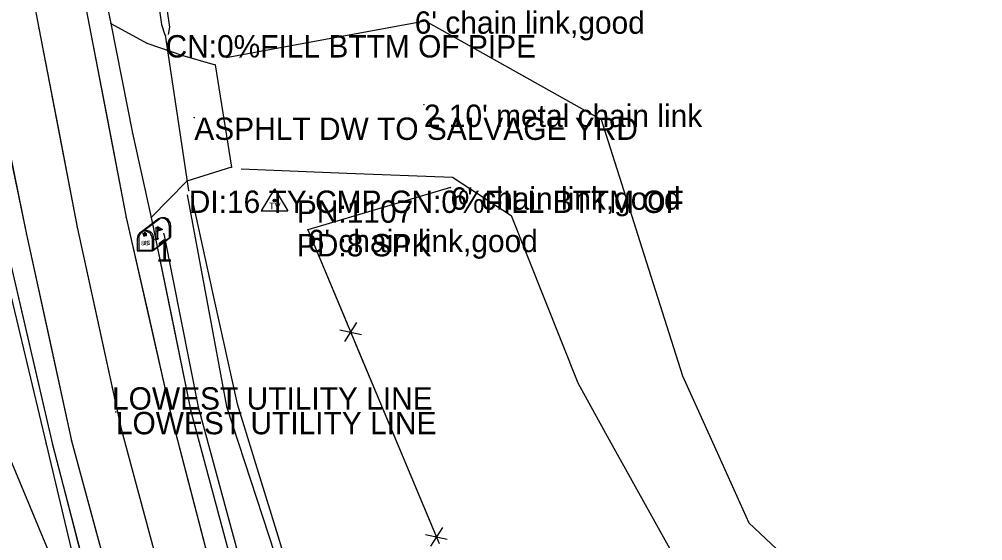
# Model space of a CAD drawing. Extents: x -99999 to 591807, y -99999 to 347168.
# Drawn here: x 588754.4 to 588969.9, y 344733.6 to 344850.1 of the extents above; entities that cross this region are included whole.
import ezdxf

# ---------------------------------------------------------------- set-up
doc = ezdxf.new("R2010")
doc.units = 0
for name, color, linetype in [('S_BREAKLINE', 7, 'Continuous'), ('S_DITCHLINE', 7, 'Continuous'), ('S_DRG_PT_SYM', 7, 'Continuous'), ('S_DRIVEWAY', 7, 'Continuous'), ('S_EDGE_PAVEMENT', 7, 'Continuous'), ('S_ELECTRIC_UTILITIES_ANNOT', 7, 'Continuous'), ('S_FENCE', 7, 'Continuous'), ('S_FENCE_ANNOT', 7, 'Continuous'), ('S_GATE_ANNOT', 7, 'Continuous'), ('S_GRD_PT_SYM', 7, 'Continuous'), ('S_MAILBOX', 7, 'Continuous'), ('S_MAILBOX_ANNOT', 7, 'Continuous'), ('S_MSC_PT_SYM', 7, 'Continuous'), ('S_PAVEMENT_CROWN', 7, 'Continuous'), ('S_RDW_PT_SYM', 7, 'Continuous'), ('S_SECONDARY_CTL', 7, 'Continuous'), ('S_SECONDARY_CTL_ANNOT', 7, 'Continuous'), ('S_SHOULDER', 7, 'Continuous'), ('S_SIDE_DRAIN', 7, 'Continuous'), ('S_SIDE_DRAIN_ANNOT', 7, 'Continuous'), ('S_SURVEY_TEXT_ANNOT', 7, 'Continuous'), ('S_UTL_PT_SYM', 7, 'Continuous')]:
    doc.layers.add(name, color=color, linetype=linetype)

msp = doc.modelspace()

# ---------------------------------------------------------------- linework, layer by layer
at = {"layer": 'S_BREAKLINE'}
for points in [[(588710.16, 345025.72), (588716.64, 344979.97), (588724.19, 344935.8), (588729.64, 344903.08), (588736.65, 344865.21), (588741.01, 344841.85), (588749.45, 344801.1), (588760.45, 344755.23), (588770.53, 344712.84), (588784.15, 344669.43), (588796.97, 344633.61), (588812.34, 344592.74)], [(588699.2, 345016.22), (588702.38, 344978.4), (588716.07, 344907.03), (588724.96, 344857.44), (588741.19, 344778.55), (588761.25, 344730.5), (588770.29, 344695.75)], [(588774.88, 344849.15), (588779.78, 344824.6), (588783.95, 344805.76)], [(588786.74, 344802.14), (588794.45, 344763.46), (588804.85, 344725.08), (588817.98, 344680.52), (588831.84, 344642.53), (588846.97, 344604.95)]]:
    msp.add_lwpolyline(points, dxfattribs=at)
at = {"layer": 'S_DITCHLINE'}
for points in [[(588774.77, 344918.27), (588778.78, 344901.23), (588782.79, 344884.2), (588785.43, 344866.26), (588788.07, 344848.33), (588787.74, 344846.69)], [(588773.36, 344918.02), (588777.36, 344900.87), (588781.37, 344883.72), (588783.82, 344866.33), (588786.26, 344848.93), (588786.96, 344846.62)], [(588792.01, 344810.86), (588796.38, 344787.21), (588800.76, 344763.57), (588804.79, 344751.29), (588808.82, 344739.01), (588812.85, 344726.73), (588816.88, 344714.45), (588820.65, 344699.98), (588824.42, 344685.51), (588828.19, 344671.03), (588831.96, 344656.56), (588833.61, 344653.64), (588835.46, 344650.26), (588837.15, 344648.73), (588837.82, 344647.07), (588842.59, 344633.52), (588847.35, 344619.97), (588852.12, 344606.41), (588856.89, 344592.86), (588866.5, 344572.39)], [(588792.92, 344810.49), (588798.05, 344787.33), (588803.19, 344764.18), (588806.98, 344751.83), (588810.76, 344739.48), (588814.55, 344727.14), (588818.34, 344714.79), (588822.19, 344700.25), (588826.05, 344685.71), (588829.91, 344671.17), (588833.77, 344656.64), (588834.75, 344654.32), (588837.04, 344651.77), (588837.53, 344648.72), (588838.74, 344647.15), (588843.57, 344633.66), (588848.4, 344620.17), (588853.24, 344606.68), (588858.07, 344593.19), (588860.65, 344593.91), (588866.04, 344581.99)]]:
    msp.add_lwpolyline(points, dxfattribs=at)
at = {"layer": 'S_DRG_PT_SYM'}
for points in [[(588787.15, 344846.54), (588787.15, 344846.59), (588787.15, 344846.54), (588787.1, 344846.54), (588787.15, 344846.54), (588787.15, 344846.49), (588787.15, 344846.54), (588787.2, 344846.54)], [(588792.34, 344811.81), (588792.34, 344811.86), (588792.34, 344811.81), (588792.29, 344811.81), (588792.34, 344811.81), (588792.34, 344811.76), (588792.34, 344811.81), (588792.39, 344811.81)]]:
    msp.add_lwpolyline(points, dxfattribs=at)
at = {"layer": 'S_DRIVEWAY'}
for points in [[(588800.67, 344841.53), (588822.92, 344845.64), (588845.18, 344849.75), (588864.87, 344838.71), (588884.55, 344827.67), (588889.1, 344813.36), (588893.65, 344799.05), (588898.19, 344784.74), (588902.74, 344770.43), (588910.17, 344753.98), (588917.6, 344737.54), (588933.85, 344722.31), (588950.1, 344707.08)], [(588774.88, 344849.15), (588783, 344844.71), (588791, 344842), (588798.26, 344839.87), (588801.92, 344817.02), (588791.91, 344813.9), (588783.95, 344805.76)], [(588774.88, 344849.15), (588783, 344844.71), (588791, 344842), (588798.26, 344839.87), (588801.92, 344817.02), (588791.91, 344813.9), (588783.95, 344805.76)], [(588804.07, 344816.65), (588827.7, 344815.73), (588851.33, 344814.81), (588864.45, 344806.24), (588871.88, 344787.56), (588879.31, 344768.88), (588885.56, 344757.62), (588891.8, 344746.37), (588898.05, 344735.11), (588904.3, 344723.86), (588918.27, 344707.2), (588932.25, 344690.54)]]:
    msp.add_lwpolyline(points, dxfattribs=at)
at = {"layer": 'S_EDGE_PAVEMENT'}
for points in [[(588765.99, 344870.23), (588770.1, 344848.75), (588778.33, 344805.8), (588788.43, 344761.51), (588798.57, 344722.55), (588812.77, 344679.16), (588826.57, 344640.34), (588841.24, 344602.68), (588861.46, 344554.69), (588881.88, 344512.47), (588899.73, 344477.19), (588918.71, 344440.61), (588942.67, 344395.84), (588961.22, 344360.55), (588983.12, 344320.45), (589003.03, 344283.6), (589022.85, 344247.81), (589044.06, 344210.38), (589062.61, 344176.98)], [(588765.99, 344870.23), (588770.1, 344848.75), (588774.22, 344827.27), (588778.33, 344805.8), (588783.38, 344783.65), (588788.43, 344761.51), (588793.5, 344742.03), (588798.57, 344722.55), (588805.67, 344700.86), (588812.77, 344679.16), (588819.67, 344659.75), (588826.57, 344640.34), (588833.9, 344621.51), (588841.24, 344602.68), (588846.3, 344590.68)], [(588743.11, 344866.97), (588747.6, 344843.06), (588756.03, 344801.96), (588766.15, 344755.9), (588777.27, 344714.68), (588790.72, 344671.64), (588803.52, 344635.49), (588819.08, 344594.61), (588840.01, 344545.27), (588861, 344501.19), (588878.99, 344466.41), (588898.26, 344430.03), (588922.05, 344384.94), (588940.96, 344349.74), (588962.71, 344309.22), (588982.6, 344273.24), (589002.69, 344236.73), (589023.86, 344198.7), (589042.88, 344164.72)], [(588743.11, 344866.97), (588747.6, 344843.06), (588751.82, 344822.51), (588756.03, 344801.96), (588761.09, 344778.93), (588766.15, 344755.9), (588771.71, 344735.29), (588777.27, 344714.68), (588784, 344693.16), (588790.72, 344671.64), (588797.12, 344653.56), (588803.52, 344635.49), (588811.3, 344615.05), (588819.08, 344594.61), (588824.31, 344582.28), (588829.54, 344569.94), (588834.77, 344557.6), (588840.01, 344545.27), (588850.5, 344523.23), (588861, 344501.19), (588870, 344483.8), (588878.99, 344466.41), (588888.63, 344448.22), (588898.26, 344430.03)]]:
    msp.add_lwpolyline(points, dxfattribs=at)
at = {"layer": 'S_FENCE'}
for p, q in [((588850.88, 344812.53), (588818.94, 344803.05)), ((588818.94, 344803.05), (588848.35, 344732.96)), ((588826.09, 344780.71), (588830.97, 344779.66)), ((588829.87, 344782.3), (588827.2, 344778.07)), ((588849.05, 344736.56), (588846.39, 344732.34)), ((588845.28, 344734.98), (588850.16, 344733.92))]:
    msp.add_line(p, q, dxfattribs=at)
for points in [[(588850.88, 344812.53), (588818.94, 344803.05)], [(588818.94, 344803.05), (588827.66, 344782.26)], [(588829.4, 344778.11), (588846.85, 344736.53)]]:
    msp.add_lwpolyline(points, dxfattribs=at)
at = {"layer": 'S_GRD_PT_SYM'}
for points in [[(588774.88, 344849.15), (588774.93, 344849.16), (588774.88, 344849.15), (588774.87, 344849.2), (588774.88, 344849.15), (588774.83, 344849.14), (588774.88, 344849.15), (588774.89, 344849.1)], [(588779.78, 344824.6), (588779.83, 344824.61), (588779.78, 344824.6), (588779.77, 344824.65), (588779.78, 344824.6), (588779.73, 344824.59), (588779.78, 344824.6), (588779.79, 344824.55)], [(588783.95, 344805.76), (588784, 344805.77), (588783.95, 344805.76), (588783.94, 344805.81), (588783.95, 344805.76), (588783.9, 344805.75), (588783.95, 344805.76), (588783.96, 344805.71)], [(588786.74, 344802.14), (588786.79, 344802.15), (588786.74, 344802.14), (588786.73, 344802.19), (588786.74, 344802.14), (588786.69, 344802.13), (588786.74, 344802.14), (588786.75, 344802.09)], [(588775.18, 344767.86), (588775.18, 344767.91), (588775.18, 344767.86), (588775.13, 344767.86), (588775.18, 344767.86), (588775.18, 344767.81), (588775.18, 344767.86), (588775.23, 344767.86)], [(588794.45, 344763.46), (588794.49, 344763.47), (588794.45, 344763.46), (588794.43, 344763.51), (588794.45, 344763.46), (588794.4, 344763.45), (588794.45, 344763.46), (588794.46, 344763.41)], [(588776.04, 344762.35), (588776.04, 344762.4), (588776.04, 344762.35), (588775.99, 344762.35), (588776.04, 344762.35), (588776.04, 344762.3), (588776.04, 344762.35), (588776.09, 344762.35)], [(588760.45, 344755.23), (588760.5, 344755.24), (588760.45, 344755.23), (588760.44, 344755.27), (588760.45, 344755.23), (588760.4, 344755.21), (588760.45, 344755.23), (588760.46, 344755.18)]]:
    msp.add_lwpolyline(points, close=True, dxfattribs=at)
at = {"layer": 'S_MAILBOX'}
for p, q in [((588781.39, 344802.36), (588785.52, 344805.47)), ((588781.72, 344802.46), (588785.85, 344805.57)), ((588788.29, 344804.09), (588788.29, 344801.38)), ((588785, 344803.65), (588785, 344800.93)), ((588785.33, 344803.75), (588785.33, 344801.03)), ((588787.95, 344804), (588787.95, 344801.28)), ((588780.83, 344801.09), (588780.83, 344798.37)), ((588781.17, 344801.18), (588781.17, 344798.47)), ((588784.16, 344798.37), (588787.95, 344801.28)), ((588784.16, 344801.09), (588784.16, 344798.37)), ((588784.49, 344798.47), (588788.29, 344801.38)), ((588784.49, 344801.18), (588784.49, 344798.47)), ((588780.83, 344798.37), (588784.16, 344798.37)), ((588781.17, 344798.47), (588784.49, 344798.47))]:
    msp.add_line(p, q, dxfattribs=at)
for points in [[(588782.02, 344802.2), (588782.24, 344802.06), (588782.24, 344801.68), (588782.55, 344801.68), (588782.55, 344802.04), (588782.35, 344802.28), (588782.02, 344802.23)], [(588782.35, 344802.3), (588782.57, 344802.16), (588782.57, 344801.77), (588782.88, 344801.77), (588782.88, 344802.13), (588782.68, 344802.38), (588782.35, 344802.33)], [(588785, 344803.65), (588786.11, 344802.98), (588785, 344802.64)], [(588785.33, 344803.75), (588786.44, 344803.08), (588785.33, 344802.73)]]:
    msp.add_lwpolyline(points, dxfattribs=at)
for centre, end in [((588786.29, 344804), 117.5718), ((588786.62, 344804.09), 117.5718), ((588782.5, 344801.09), 180), ((588782.83, 344801.18), 180)]:
    msp.add_arc(centre, 1.66, 0, end, dxfattribs=at)
for centre in [(588785, 344800.93), (588785.33, 344801.03)]:
    msp.add_ellipse(centre, major_axis=(0.145, 0.132), ratio=0.564646, dxfattribs=at)
at = {"layer": 'S_MSC_PT_SYM'}
for points in [[(588844.92, 344831.02), (588844.92, 344831.07), (588844.92, 344831.02), (588844.87, 344831.02), (588844.92, 344831.02), (588844.92, 344830.97), (588844.92, 344831.02), (588844.97, 344831.02)], [(588793.58, 344828.13), (588793.58, 344828.18), (588793.58, 344828.13), (588793.53, 344828.13), (588793.58, 344828.13), (588793.58, 344828.08), (588793.58, 344828.13), (588793.63, 344828.13)], [(588850.88, 344812.53), (588850.88, 344812.58), (588850.88, 344812.53), (588850.83, 344812.53), (588850.88, 344812.53), (588850.88, 344812.48), (588850.88, 344812.53), (588850.93, 344812.53)], [(588818.94, 344803.05), (588818.94, 344803.1), (588818.94, 344803.05), (588818.89, 344803.05), (588818.94, 344803.05), (588818.94, 344803), (588818.94, 344803.05), (588818.99, 344803.05)]]:
    msp.add_lwpolyline(points, dxfattribs=at)
at = {"layer": 'S_PAVEMENT_CROWN'}
for points in [[(588754.85, 344868.86), (588758.84, 344848.07), (588767.42, 344803.63), (588777.26, 344758.59), (588788.14, 344718.17), (588802.05, 344675.31), (588814.6, 344639.88), (588830, 344600.03), (588850.96, 344550.4), (588871.75, 344506.93), (588889.5, 344471.89), (588908.57, 344435.16), (588932.29, 344390.63), (588951.38, 344354.91), (588973.01, 344314.97), (588993.1, 344278.53), (589012.71, 344242.08), (589034.18, 344204.28), (589052.82, 344171.66)], [(588754.85, 344868.86), (588758.84, 344848.07), (588763.13, 344825.85), (588767.42, 344803.63), (588772.34, 344781.11), (588777.26, 344758.59), (588782.7, 344738.38), (588788.14, 344718.17), (588795.09, 344696.74), (588802.05, 344675.31), (588808.32, 344657.6), (588814.6, 344639.88), (588822.3, 344619.96), (588830, 344600.03), (588835.24, 344587.63), (588840.48, 344575.22), (588845.72, 344562.81), (588850.96, 344550.4), (588861.35, 344528.67), (588871.75, 344506.93), (588880.62, 344489.41), (588889.5, 344471.89), (588899.03, 344453.53), (588908.57, 344435.16)]]:
    msp.add_lwpolyline(points, dxfattribs=at)
at = {"layer": 'S_RDW_PT_SYM'}
for points in [[(588758.84, 344848.07), (588758.89, 344848.08), (588758.84, 344848.07), (588758.83, 344848.11), (588758.84, 344848.07), (588758.79, 344848.06), (588758.84, 344848.07), (588758.85, 344848.02)], [(588770.1, 344848.75), (588770.15, 344848.76), (588770.1, 344848.75), (588770.09, 344848.8), (588770.1, 344848.75), (588770.05, 344848.74), (588770.1, 344848.75), (588770.11, 344848.7)], [(588774.88, 344849.15), (588774.93, 344849.16), (588774.88, 344849.15), (588774.87, 344849.2), (588774.88, 344849.15), (588774.83, 344849.14), (588774.88, 344849.15), (588774.89, 344849.1)], [(588774.88, 344849.15), (588774.9, 344849.19), (588774.88, 344849.15), (588774.84, 344849.17), (588774.88, 344849.15), (588774.86, 344849.1), (588774.88, 344849.15), (588774.92, 344849.12)], [(588783, 344844.71), (588783.01, 344844.76), (588783, 344844.71), (588782.95, 344844.72), (588783, 344844.71), (588782.98, 344844.66), (588783, 344844.71), (588783.04, 344844.69)], [(588791, 344842), (588791.01, 344842.05), (588791, 344842), (588790.95, 344842.01), (588791, 344842), (588790.98, 344841.95), (588791, 344842), (588791.04, 344841.99)], [(588798.26, 344839.87), (588798.31, 344839.87), (588798.26, 344839.87), (588798.25, 344839.92), (588798.26, 344839.87), (588798.21, 344839.86), (588798.26, 344839.87), (588798.27, 344839.82)], [(588801.92, 344817.02), (588801.93, 344816.97), (588801.92, 344817.02), (588801.96, 344817.03), (588801.92, 344817.02), (588801.9, 344817.07), (588801.92, 344817.02), (588801.87, 344817)], [(588791.91, 344813.9), (588791.95, 344813.87), (588791.91, 344813.9), (588791.95, 344813.94), (588791.91, 344813.9), (588791.88, 344813.94), (588791.91, 344813.9), (588791.88, 344813.87)], [(588778.33, 344805.8), (588778.38, 344805.81), (588778.33, 344805.8), (588778.32, 344805.85), (588778.33, 344805.8), (588778.28, 344805.79), (588778.33, 344805.8), (588778.34, 344805.75)], [(588783.95, 344805.76), (588784, 344805.77), (588783.95, 344805.76), (588783.94, 344805.81), (588783.95, 344805.76), (588783.9, 344805.75), (588783.95, 344805.76), (588783.96, 344805.71)], [(588783.95, 344805.76), (588783.99, 344805.73), (588783.95, 344805.76), (588783.99, 344805.8), (588783.95, 344805.76), (588783.92, 344805.8), (588783.95, 344805.76), (588783.92, 344805.73)], [(588756.03, 344801.96), (588756.08, 344801.97), (588756.03, 344801.96), (588756.02, 344802.01), (588756.03, 344801.96), (588755.98, 344801.95), (588756.03, 344801.96), (588756.04, 344801.91)], [(588767.42, 344803.63), (588767.47, 344803.64), (588767.42, 344803.63), (588767.41, 344803.68), (588767.42, 344803.63), (588767.37, 344803.62), (588767.42, 344803.63), (588767.43, 344803.58)], [(588788.43, 344761.51), (588788.47, 344761.52), (588788.43, 344761.51), (588788.41, 344761.56), (588788.43, 344761.51), (588788.38, 344761.5), (588788.43, 344761.51), (588788.44, 344761.46)], [(588792.82, 344762.54), (588792.87, 344762.56), (588792.82, 344762.54), (588792.81, 344762.59), (588792.82, 344762.54), (588792.77, 344762.53), (588792.82, 344762.54), (588792.83, 344762.49)], [(588777.26, 344758.59), (588777.31, 344758.6), (588777.26, 344758.59), (588777.25, 344758.63), (588777.26, 344758.59), (588777.21, 344758.57), (588777.26, 344758.59), (588777.27, 344758.54)], [(588761.84, 344755.05), (588761.89, 344755.06), (588761.84, 344755.05), (588761.82, 344755.1), (588761.84, 344755.05), (588761.79, 344755.04), (588761.84, 344755.05), (588761.85, 344755)], [(588766.15, 344755.9), (588766.2, 344755.92), (588766.15, 344755.9), (588766.14, 344755.95), (588766.15, 344755.9), (588766.1, 344755.89), (588766.15, 344755.9), (588766.16, 344755.86)]]:
    msp.add_lwpolyline(points, close=True, dxfattribs=at)
at = {"layer": 'S_SECONDARY_CTL'}
for p, q in [((588811.51, 344812.22), (588808.5, 344807.26)), ((588811.51, 344812.22), (588814.46, 344807.26)), ((588808.5, 344807.26), (588814.46, 344807.26))]:
    msp.add_line(p, q, dxfattribs=at)
for radius in [0.311, 0.183, 0.103]:
    msp.add_circle((588811.51, 344809.61), radius, dxfattribs=at)
at = {"layer": 'S_SHOULDER'}
for points in [[(588735.17, 345056.85), (588739.48, 345053.59), (588745.66, 345013.56), (588751.74, 344978.88), (588757.88, 344940), (588763.7, 344908.72), (588770.3, 344871.33), (588774.88, 344849.15)], [(588735.17, 345056.85), (588739.48, 345053.59), (588742.57, 345033.58), (588745.66, 345013.56), (588748.7, 344996.22), (588751.74, 344978.88), (588754.81, 344959.44), (588757.88, 344940), (588760.79, 344924.36), (588763.7, 344908.72), (588767, 344890.02), (588770.3, 344871.33), (588774.88, 344849.15)], [(588738.19, 344865.87), (588742.81, 344841.87), (588751.14, 344801.34), (588761.84, 344755.05), (588772.68, 344713.58), (588786.05, 344670.32), (588798.82, 344633.99), (588814.89, 344593.26), (588835.93, 344543.63), (588857.06, 344499.35), (588874.94, 344464.7), (588894.38, 344427.63), (588918.68, 344382.54), (588937.74, 344348.11), (588959.08, 344307.72), (588979.45, 344271.19), (588999.32, 344234.44), (589020.87, 344196.88), (589039.88, 344162.93), (589065.49, 344116.39), (589085.6, 344080.47), (589103.48, 344047.79), (589120.92, 344015.14), (589133.17, 343992.99)], [(588738.19, 344865.87), (588742.81, 344841.87), (588746.97, 344821.61), (588751.14, 344801.34), (588756.49, 344778.2), (588761.84, 344755.05), (588767.26, 344734.32), (588772.68, 344713.58), (588779.37, 344691.95), (588786.05, 344670.32), (588792.43, 344652.16), (588798.82, 344633.99), (588806.85, 344613.62), (588814.89, 344593.26), (588820.15, 344580.85), (588825.41, 344568.44), (588830.67, 344556.03), (588835.93, 344543.63), (588846.5, 344521.49), (588857.06, 344499.35), (588866, 344482.03), (588874.94, 344464.7), (588884.66, 344446.16), (588894.38, 344427.63)], [(588783.95, 344805.76), (588792.82, 344762.54), (588803.1, 344724.26), (588816.56, 344680.32), (588829.98, 344641.87), (588844.53, 344604.38), (588864.68, 344556.8), (588885.33, 344514.26), (588902.84, 344478.66), (588922.04, 344442.41), (588946.39, 344397.88), (588965.14, 344362.58), (588986.97, 344322.29), (589005.45, 344284.66), (589025.19, 344249.51), (589047.29, 344212.37), (589066.61, 344179.41), (589092.47, 344132.5), (589112.82, 344096.51), (589129.8, 344066.12), (589149.16, 344031.26), (589168.63, 343996.79)], [(588783.95, 344805.76), (588788.39, 344784.15), (588792.82, 344762.54), (588797.96, 344743.4), (588803.1, 344724.26), (588809.83, 344702.29), (588816.56, 344680.32), (588823.27, 344661.1), (588829.98, 344641.87), (588837.25, 344623.13), (588844.53, 344604.38), (588849.57, 344592.49), (588854.6, 344580.59), (588859.64, 344568.7), (588864.68, 344556.8), (588875.01, 344535.53), (588885.33, 344514.26), (588894.09, 344496.46), (588902.84, 344478.66), (588912.44, 344460.54), (588922.04, 344442.41), (588928.13, 344431.28)]]:
    msp.add_lwpolyline(points, dxfattribs=at)
at = {"layer": 'S_SIDE_DRAIN'}
msp.add_line((588792.34, 344811.81), (588787.15, 344846.54), dxfattribs=at)
at = {"layer": 'S_UTL_PT_SYM'}
for points in [[(588775.18, 344767.86), (588775.18, 344767.91), (588775.18, 344767.86), (588775.13, 344767.86), (588775.18, 344767.86), (588775.18, 344767.81), (588775.18, 344767.86), (588775.23, 344767.86)], [(588776.04, 344762.35), (588776.04, 344762.4), (588776.04, 344762.35), (588775.99, 344762.35), (588776.04, 344762.35), (588776.04, 344762.3), (588776.04, 344762.35), (588776.09, 344762.35)]]:
    msp.add_lwpolyline(points, dxfattribs=at)

# ---------------------------------------------------------------- texts
at = {"layer": 'S_ELECTRIC_UTILITIES_ANNOT'}
for p in [(588775.18, 344762.86), (588776.04, 344757.35)]:
    msp.add_text('LOWEST UTILITY LINE', height=5, dxfattribs=at).set_placement(p)
at = {"layer": 'S_FENCE_ANNOT'}
for p in [(588842.86, 344846.85), (588850.88, 344807.53), (588818.94, 344798.05)]:
    msp.add_text("6' chain link,good", height=5, dxfattribs=at).set_placement(p)
at = {"layer": 'S_GATE_ANNOT'}
msp.add_text("2 10' metal chain link", height=5, dxfattribs=at).set_placement((588844.92, 344826.02))
at = {"layer": 'S_MAILBOX'}
for p in [(588781.6, 344799.57), (588781.93, 344799.66)]:
    msp.add_text('US', height=0.96, rotation=360, dxfattribs=at).set_placement(p)
at = {"layer": 'S_MAILBOX_ANNOT'}
msp.add_text('1', height=5, dxfattribs=at).set_placement((588785, 344795.93))
at = {"layer": 'S_SECONDARY_CTL'}
msp.add_text('TV', height=1.5, rotation=360, dxfattribs=at).set_placement((588810.31, 344807.59))
at = {"layer": 'S_SECONDARY_CTL_ANNOT'}
for s, p in [('PN:1107', (588816.51, 344804.61)), ('PD:8 SPK', (588816.51, 344797.11))]:
    msp.add_text(s, height=5, dxfattribs=at).set_placement(p)
at = {"layer": 'S_SIDE_DRAIN_ANNOT'}
for s, p in [('CN:0%FILL BTTM OF PIPE', (588787.15, 344841.54)), ('DI:16 TY:CMP CN:0%FILL BTTM OF ', (588792.34, 344806.81))]:
    msp.add_text(s, height=5, dxfattribs=at).set_placement(p)
at = {"layer": 'S_SURVEY_TEXT_ANNOT'}
msp.add_text('ASPHLT DW TO SALVAGE YRD', height=5, dxfattribs=at).set_placement((588793.58, 344823.13))

doc.saveas('drawing.dxf')
